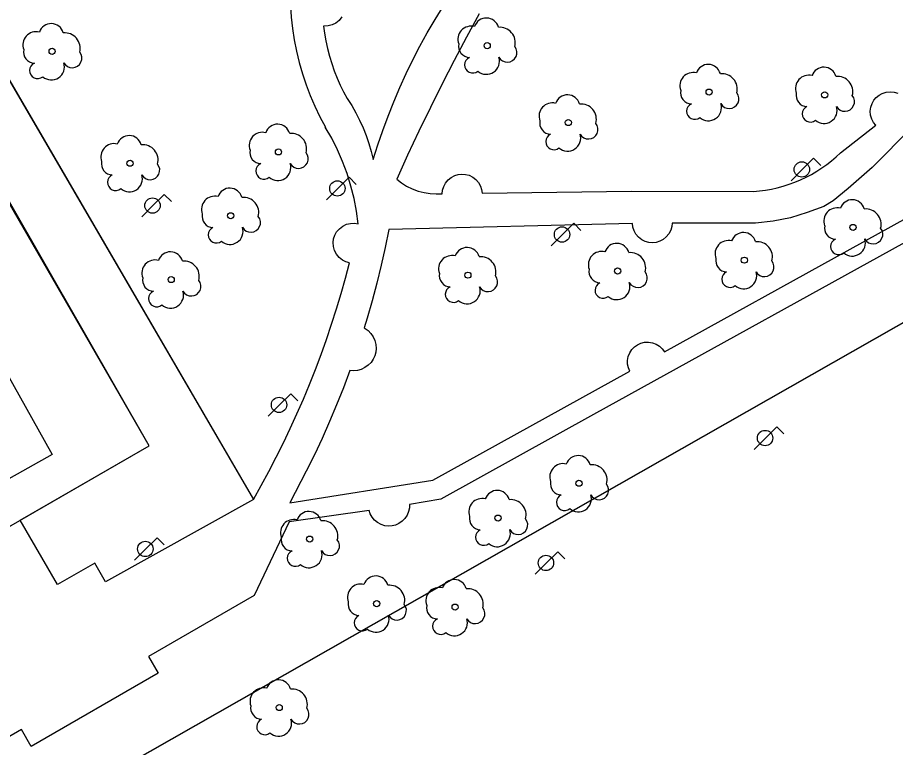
# Model space of a CAD drawing. Extents: x 282771 to 285132, y 4823109 to 4825496.
# Drawn here: x 283925.8 to 283998.6, y 4823688.4 to 4823749 of the extents above; entities that cross this region are included whole.
import ezdxf

# ---------------------------------------------------------------- set-up
doc = ezdxf.new("R2010")
doc.units = 0
for name, color, linetype in [('ARBOL', 7, 'Continuous'), ('EDIFICIO', 7, 'Continuous'), ('FAROLA', 7, 'Continuous'), ('PARQUE-JARDIN-AREA', 7, 'Continuous'), ('ZONA-VERDE', 7, 'Continuous')]:
    doc.layers.add(name, color=color, linetype=linetype)

msp = doc.modelspace()

# ---------------------------------------------------------------- linework, layer by layer
at = {"layer": 'ARBOL'}
for centre in [(283964.732, 4823746.632), (283928.63, 4823746.167), (283983.15, 4823742.781), (283992.74, 4823742.556), (283971.464, 4823740.259), (283947.415, 4823737.82), (283935.097, 4823736.877), (283943.451, 4823732.515), (283995.093, 4823731.548), (283986.071, 4823728.832), (283963.13, 4823727.587), (283975.554, 4823727.928), (283938.512, 4823727.224), (283972.351, 4823710.314), (283965.633, 4823707.42), (283950.008, 4823705.675), (283955.565, 4823700.318), (283962.07, 4823700.028), (283947.48, 4823691.698)]:
    msp.add_circle(centre, 0.255, dxfattribs=at)
for centre, radius, start, end in [((283964.662, 4823747.892), 1.038, 15.64228, 161.38435), ((283928.56, 4823747.427), 1.038, 15.64228, 161.38435), ((283963.402, 4823747.162), 1.097, 75.4318, 200.55608), ((283927.3, 4823746.697), 1.097, 75.4318, 200.55608), ((283929.69, 4823746.427), 1.272, 345.03273, 95.79925), ((283965.792, 4823746.892), 1.272, 345.03273, 95.79925), ((283963.292, 4823746.592), 0.935, 168.59898, 268.13236), ((283927.19, 4823746.127), 0.935, 168.59898, 268.13236), ((283930.3, 4823745.597), 0.797, 208.96246, 38.99103), ((283966.402, 4823746.062), 0.797, 208.96246, 38.99103), ((283963.532, 4823745.042), 0.672, 113.73672, 309.4725), ((283964.672, 4823745.342), 1.086, 228.95447, 17.92796), ((283927.43, 4823744.577), 0.672, 113.73672, 309.4725), ((283928.57, 4823744.877), 1.086, 228.95447, 17.92796), ((283983.08, 4823744.041), 1.038, 15.64228, 161.38435), ((283992.67, 4823743.816), 1.038, 15.64228, 161.38435), ((283981.82, 4823743.311), 1.097, 75.4318, 200.55608), ((283984.21, 4823743.041), 1.272, 345.03273, 95.79925), ((283991.41, 4823743.086), 1.097, 75.4318, 200.55608), ((283993.8, 4823742.816), 1.272, 345.03273, 95.79925), ((283971.394, 4823741.519), 1.038, 15.64228, 161.38435), ((283981.71, 4823742.741), 0.935, 168.59898, 268.13236), ((283984.82, 4823742.211), 0.797, 208.96246, 38.99103), ((283991.3, 4823742.516), 0.935, 168.59898, 268.13236), ((283994.41, 4823741.986), 0.797, 208.96246, 38.99103), ((283970.134, 4823740.789), 1.097, 75.4318, 200.55608), ((283972.524, 4823740.519), 1.272, 345.03273, 95.79925), ((283981.95, 4823741.191), 0.672, 113.73672, 309.4725), ((283983.09, 4823741.491), 1.086, 228.95447, 17.92796), ((283991.54, 4823740.966), 0.672, 113.73672, 309.4725), ((283992.68, 4823741.266), 1.086, 228.95447, 17.92796), ((283970.024, 4823740.219), 0.935, 168.59898, 268.13236), ((283973.134, 4823739.689), 0.797, 208.96246, 38.99103), ((283947.345, 4823739.08), 1.038, 15.64228, 161.38435), ((283935.027, 4823738.137), 1.038, 15.64228, 161.38435), ((283946.085, 4823738.35), 1.097, 75.4318, 200.55608), ((283948.475, 4823738.08), 1.272, 345.03273, 95.79925), ((283970.264, 4823738.669), 0.672, 113.73672, 309.4725), ((283971.404, 4823738.969), 1.086, 228.95447, 17.92796), ((283933.767, 4823737.407), 1.097, 75.4318, 200.55608), ((283936.157, 4823737.137), 1.272, 345.03273, 95.79925), ((283945.975, 4823737.78), 0.935, 168.59898, 268.13236), ((283949.085, 4823737.25), 0.797, 208.96246, 38.99103), ((283933.657, 4823736.837), 0.935, 168.59898, 268.13236), ((283936.767, 4823736.307), 0.797, 208.96246, 38.99103), ((283946.215, 4823736.23), 0.672, 113.73672, 309.4725), ((283947.355, 4823736.53), 1.086, 228.95447, 17.92796), ((283933.897, 4823735.287), 0.672, 113.73672, 309.4725), ((283935.037, 4823735.587), 1.086, 228.95447, 17.92796), ((283943.381, 4823733.775), 1.038, 15.64228, 161.38435), ((283942.121, 4823733.045), 1.097, 75.4318, 200.55608), ((283944.511, 4823732.775), 1.272, 345.03273, 95.79925), ((283995.023, 4823732.808), 1.038, 15.64228, 161.38435), ((283993.763, 4823732.078), 1.097, 75.4318, 200.55608), ((283996.153, 4823731.808), 1.272, 345.03273, 95.79925), ((283942.011, 4823732.475), 0.935, 168.59898, 268.13236), ((283945.121, 4823731.945), 0.797, 208.96246, 38.99103), ((283942.251, 4823730.925), 0.672, 113.73672, 309.4725), ((283943.391, 4823731.225), 1.086, 228.95447, 17.92796), ((283993.653, 4823731.508), 0.935, 168.59898, 268.13236), ((283996.763, 4823730.978), 0.797, 208.96246, 38.99103), ((283986.001, 4823730.092), 1.038, 15.64228, 161.38435), ((283975.484, 4823729.187), 1.038, 15.64228, 161.38435), ((283984.741, 4823729.362), 1.097, 75.4318, 200.55608), ((283987.131, 4823729.092), 1.272, 345.03273, 95.79925), ((283993.893, 4823729.958), 0.672, 113.73672, 309.4725), ((283995.033, 4823730.258), 1.086, 228.95447, 17.92796), ((283938.442, 4823728.484), 1.038, 15.64228, 161.38435), ((283963.06, 4823728.847), 1.038, 15.64228, 161.38435), ((283974.224, 4823728.457), 1.097, 75.4318, 200.55608), ((283976.614, 4823728.187), 1.272, 345.03273, 95.79925), ((283937.182, 4823727.754), 1.097, 75.4318, 200.55608), ((283939.572, 4823727.484), 1.272, 345.03273, 95.79925), ((283961.8, 4823728.117), 1.097, 75.4318, 200.55608), ((283964.19, 4823727.847), 1.272, 345.03273, 95.79925), ((283984.631, 4823728.792), 0.935, 168.59898, 268.13236), ((283987.74, 4823728.262), 0.797, 208.96246, 38.99103), ((283974.114, 4823727.888), 0.935, 168.59898, 268.13236), ((283977.224, 4823727.358), 0.797, 208.96246, 38.99103), ((283984.871, 4823727.242), 0.672, 113.73672, 309.4725), ((283986.011, 4823727.542), 1.086, 228.95447, 17.92796), ((283937.072, 4823727.184), 0.935, 168.59898, 268.13236), ((283940.182, 4823726.654), 0.797, 208.96246, 38.99103), ((283961.69, 4823727.547), 0.935, 168.59898, 268.13236), ((283964.8, 4823727.017), 0.797, 208.96246, 38.99103), ((283961.93, 4823725.997), 0.672, 113.73672, 309.4725), ((283963.07, 4823726.297), 1.086, 228.95447, 17.92796), ((283974.354, 4823726.338), 0.672, 113.73672, 309.4725), ((283975.494, 4823726.638), 1.086, 228.95447, 17.92796), ((283937.312, 4823725.634), 0.672, 113.73672, 309.4725), ((283938.452, 4823725.934), 1.086, 228.95447, 17.92796), ((283972.281, 4823711.574), 1.038, 15.64228, 161.38435), ((283971.021, 4823710.844), 1.097, 75.4318, 200.55608), ((283973.411, 4823710.574), 1.272, 345.03273, 95.79925), ((283970.911, 4823710.274), 0.935, 168.59898, 268.13236), ((283965.563, 4823708.68), 1.038, 15.64228, 161.38435), ((283974.021, 4823709.744), 0.797, 208.96246, 38.99103), ((283964.303, 4823707.95), 1.097, 75.4318, 200.55608), ((283966.693, 4823707.68), 1.272, 345.03273, 95.79925), ((283971.151, 4823708.724), 0.672, 113.73672, 309.4725), ((283972.291, 4823709.024), 1.086, 228.95447, 17.92796), ((283949.938, 4823706.935), 1.038, 15.64228, 161.38435), ((283964.193, 4823707.38), 0.935, 168.59898, 268.13236), ((283948.678, 4823706.205), 1.097, 75.4318, 200.55608), ((283951.068, 4823705.935), 1.272, 345.03273, 95.79925), ((283967.303, 4823706.85), 0.797, 208.96246, 38.99103), ((283964.433, 4823705.83), 0.672, 113.73672, 309.4725), ((283965.573, 4823706.13), 1.086, 228.95447, 17.92796), ((283948.568, 4823705.635), 0.935, 168.59898, 268.13236), ((283951.678, 4823705.105), 0.797, 208.96246, 38.99103), ((283948.808, 4823704.085), 0.672, 113.73672, 309.4725), ((283949.948, 4823704.385), 1.086, 228.95447, 17.92796), ((283955.495, 4823701.578), 1.038, 15.64228, 161.38435), ((283962, 4823701.288), 1.038, 15.64228, 161.38435), ((283954.235, 4823700.848), 1.097, 75.4318, 200.55608), ((283956.625, 4823700.578), 1.272, 345.03273, 95.79925), ((283960.74, 4823700.558), 1.097, 75.4318, 200.55608), ((283963.13, 4823700.288), 1.272, 345.03273, 95.79925), ((283954.125, 4823700.278), 0.935, 168.59898, 268.13236), ((283957.235, 4823699.748), 0.797, 208.96246, 38.99103), ((283960.63, 4823699.988), 0.935, 168.59898, 268.13236), ((283963.74, 4823699.458), 0.797, 208.96246, 38.99103), ((283954.365, 4823698.728), 0.672, 113.73672, 309.4725), ((283955.505, 4823699.028), 1.086, 228.95447, 17.92796), ((283960.87, 4823698.438), 0.672, 113.73672, 309.4725), ((283962.01, 4823698.738), 1.086, 228.95447, 17.92796), ((283947.41, 4823692.958), 1.038, 15.64228, 161.38435), ((283946.15, 4823692.228), 1.097, 75.4318, 200.55608), ((283948.54, 4823691.958), 1.272, 345.03273, 95.79925), ((283946.04, 4823691.658), 0.935, 168.59898, 268.13236), ((283949.15, 4823691.128), 0.797, 208.96246, 38.99103), ((283946.28, 4823690.108), 0.672, 113.73672, 309.4725), ((283947.42, 4823690.408), 1.086, 228.95447, 17.92796)]:
    msp.add_arc(centre, radius, start, end, dxfattribs=at)
at = {"layer": 'EDIFICIO'}
msp.add_lwpolyline([(283897.211, 4823726.347), (283920.72, 4823740.097), (283925.06, 4823732.597), (283919.25, 4823729.437), (283928.64, 4823712.698), (283910.44, 4823702.478), (283897.211, 4823726.347)], dxfattribs=at)
at = {"layer": 'FAROLA'}
for p, q in [((283991.822, 4823737.292), (283990.882, 4823736.362)), ((283992.412, 4823736.702), (283991.822, 4823737.292)), ((283990.882, 4823736.362), (283989.952, 4823735.422)), ((283953.28, 4823735.717), (283952.34, 4823734.787)), ((283953.87, 4823735.127), (283953.28, 4823735.717)), ((283952.34, 4823734.787), (283951.41, 4823733.847)), ((283937.942, 4823734.296), (283937.002, 4823733.366)), ((283938.532, 4823733.706), (283937.942, 4823734.296)), ((283937.002, 4823733.366), (283936.072, 4823732.426)), ((283971.922, 4823731.894), (283970.982, 4823730.964)), ((283972.512, 4823731.304), (283971.922, 4823731.894)), ((283970.982, 4823730.964), (283970.052, 4823730.024)), ((283948.44, 4823717.75), (283947.5, 4823716.82)), ((283949.03, 4823717.16), (283948.44, 4823717.75)), ((283947.5, 4823716.82), (283946.57, 4823715.88)), ((283988.77, 4823714.998), (283987.83, 4823714.068)), ((283989.36, 4823714.408), (283988.77, 4823714.998)), ((283987.83, 4823714.068), (283986.9, 4823713.128)), ((283937.347, 4823705.787), (283936.407, 4823704.857)), ((283937.937, 4823705.197), (283937.347, 4823705.787)), ((283936.407, 4823704.857), (283935.477, 4823703.917)), ((283970.59, 4823704.628), (283969.65, 4823703.698)), ((283971.18, 4823704.038), (283970.59, 4823704.628)), ((283969.65, 4823703.698), (283968.72, 4823702.758))]:
    msp.add_line(p, q, dxfattribs=at)
for centre in [(283990.842, 4823736.362), (283952.3, 4823734.787), (283936.962, 4823733.366), (283970.942, 4823730.964), (283947.46, 4823716.82), (283987.79, 4823714.068), (283936.367, 4823704.857), (283969.61, 4823703.698)]:
    msp.add_circle(centre, 0.637, dxfattribs=at)
at = {"layer": 'PARQUE-JARDIN-AREA'}
msp.add_lwpolyline([(283897.344, 4823791.315), (283954.505, 4823822.966), (283993.905, 4823845.086), (284006.275, 4823852.286), (284060.894, 4823760.846), (284064.724, 4823754.436), (284094.083, 4823705.346), (284071.403, 4823692.625), (284054.033, 4823682.885), (284044.203, 4823700.165), (284034.404, 4823717.395), (284023.134, 4823737.225), (284000.474, 4823724.325), (283973.883, 4823709.194), (283923.768, 4823680.665), (283920.428, 4823686.59), (283912.522, 4823699.468), (283936.689, 4823713.41), (283918.951, 4823744.095), (283923.637, 4823746.196)], close=True, dxfattribs=at)
at = {"layer": 'ZONA-VERDE'}
for p, q in [((283923.637, 4823746.196), (283945.338, 4823708.977)), ((283928.93, 4823726.957), (283919.29, 4823743.777)), ((283931.32, 4823722.787), (283928.93, 4823726.957)), ((283936.689, 4823713.41), (283931.32, 4823722.787)), ((283925.99, 4823707.242), (283936.689, 4823713.41)), ((283945.338, 4823708.977), (283933.071, 4823702.124)), ((283929.07, 4823701.9), (283925.99, 4823707.242)), ((283932.17, 4823703.687), (283929.07, 4823701.9)), ((283933.071, 4823702.124), (283932.17, 4823703.687))]:
    msp.add_line(p, q, dxfattribs=at)
for points in [[(283952.666, 4823749.019), (283952.445, 4823748.74), (283952.169, 4823748.515), (283951.858, 4823748.358), (283951.537, 4823748.273), (283951.143, 4823748.248), (283951.222, 4823747.673), (283951.337, 4823747.035), (283951.476, 4823746.402), (283951.641, 4823745.776), (283951.831, 4823745.158), (283952.045, 4823744.55), (283952.282, 4823743.953), (283952.542, 4823743.368), (283952.824, 4823742.796), (283953.126, 4823742.24), (283953.494, 4823741.66), (283953.836, 4823741.062), (283954.15, 4823740.447), (283954.436, 4823739.819), (283954.693, 4823739.177), (283954.92, 4823738.525), (283955.116, 4823737.865), (283955.28, 4823737.198), (283955.658, 4823738.406), (283956.066, 4823739.607), (283956.505, 4823740.799), (283956.974, 4823741.982), (283957.473, 4823743.154), (283958.002, 4823744.314), (283958.56, 4823745.461), (283959.147, 4823746.595), (283959.762, 4823747.713), (283960.405, 4823748.815), (283961.075, 4823749.901)], [(283964.073, 4823749.269), (283963.026, 4823747.345), (283962.001, 4823745.408), (283960.999, 4823743.459), (283960.02, 4823741.499), (283959.065, 4823739.527), (283958.132, 4823737.545), (283957.223, 4823735.552), (283957.62, 4823735.246), (283958.051, 4823734.977), (283958.511, 4823734.749), (283958.994, 4823734.569), (283959.493, 4823734.437), (283959.999, 4823734.357), (283960.507, 4823734.328), (283961.007, 4823734.348), (283961.037, 4823734.644), (283961.126, 4823734.946), (283961.278, 4823735.236), (283961.489, 4823735.495), (283961.748, 4823735.706), (283962.038, 4823735.859), (283962.339, 4823735.948), (283962.635, 4823735.979), (283962.932, 4823735.956), (283963.236, 4823735.875)], [(283922.743, 4823747.751), (283945.338, 4823708.977), (283945.988, 4823710.132), (283946.62, 4823711.299), (283947.232, 4823712.477), (283947.825, 4823713.666), (283948.397, 4823714.866), (283948.95, 4823716.076), (283949.482, 4823717.296), (283949.993, 4823718.524), (283950.483, 4823719.761), (283950.952, 4823721.006), (283951.4, 4823722.259), (283951.827, 4823723.518), (283952.231, 4823724.784), (283952.614, 4823726.056), (283952.975, 4823727.332), (283953.314, 4823728.613), (283953.016, 4823728.696), (283952.721, 4823728.843), (283952.452, 4823729.055), (283952.227, 4823729.325), (283952.064, 4823729.637), (283951.972, 4823729.967), (283951.95, 4823730.296), (283951.988, 4823730.603), (283952.083, 4823730.897), (283952.243, 4823731.185), (283952.466, 4823731.446), (283952.745, 4823731.659), (283953.063, 4823731.808), (283953.397, 4823731.886), (283953.726, 4823731.895), (283954.031, 4823731.843), (283953.889, 4823732.898), (283953.688, 4823733.948), (283953.429, 4823734.988), (283953.112, 4823736.014), (283952.739, 4823737.021), (283952.311, 4823738.004), (283951.832, 4823738.959), (283951.303, 4823739.883)], [(284003.352, 4823743.238), (283996.69, 4823736.517), (283994.692, 4823734.773), (283993.448, 4823733.764), (283992.673, 4823733.298), (283991.981, 4823733.028), (283991.277, 4823732.797), (283989.912, 4823732.354), (283988.472, 4823732.06), (283987.004, 4823731.912), (283980.081, 4823731.912), (283980.05, 4823731.617), (283979.961, 4823731.315), (283979.809, 4823731.025), (283979.598, 4823730.765), (283979.34, 4823730.554), (283979.05, 4823730.401), (283978.748, 4823730.312), (283978.452, 4823730.281), (283978.155, 4823730.304), (283977.851, 4823730.385), (283977.558, 4823730.53), (283977.293, 4823730.735), (283977.076, 4823730.988), (283976.916, 4823731.274), (283976.819, 4823731.573), (283976.781, 4823731.868), (283956.577, 4823731.369), (283956.274, 4823729.886), (283955.942, 4823728.408), (283955.58, 4823726.934), (283955.189, 4823725.466), (283954.769, 4823724.005), (283954.529, 4823723.226), (283954.862, 4823722.984), (283955.088, 4823722.754), (283955.277, 4823722.48), (283955.417, 4823722.172), (283955.5, 4823721.845), (283955.523, 4823721.513), (283955.491, 4823721.192), (283955.409, 4823720.895), (283955.28, 4823720.615), (283955.098, 4823720.348), (283954.866, 4823720.11), (283954.592, 4823719.913), (283954.287, 4823719.768), (283953.966, 4823719.68), (283953.645, 4823719.65), (283953.337, 4823719.672), (283952.803, 4823718.247), (283952.241, 4823716.833), (283951.652, 4823715.431)], [(283963.236, 4823735.875), (283963.529, 4823735.73), (283963.794, 4823735.526), (283964.012, 4823735.273), (283964.171, 4823734.987), (283964.268, 4823734.687), (283964.307, 4823734.392), (283976.696, 4823734.573), (283986.829, 4823734.542), (283987.323, 4823734.586), (283987.818, 4823734.651), (283988.313, 4823734.738), (283988.805, 4823734.848), (283989.295, 4823734.979), (283989.779, 4823735.132), (283990.257, 4823735.307), (283990.728, 4823735.503), (283991.189, 4823735.72), (283991.64, 4823735.957), (283992.079, 4823736.213), (283992.505, 4823736.487), (283992.917, 4823736.778), (283993.314, 4823737.086), (283993.695, 4823737.409), (283994.059, 4823737.746), (283996.972, 4823740.029), (283996.789, 4823740.264), (283996.644, 4823740.543), (283996.553, 4823740.857), (283996.525, 4823741.19), (283996.566, 4823741.522), (283996.669, 4823741.833), (283996.824, 4823742.106), (283997.016, 4823742.334), (283997.246, 4823742.523), (283997.521, 4823742.674), (283997.833, 4823742.774), (283998.165, 4823742.81), (283998.498, 4823742.778), (283998.811, 4823742.683)], [(283951.652, 4823715.431), (283951.036, 4823714.041), (283950.393, 4823712.665), (283949.724, 4823711.303), (283948.368, 4823708.676), (283960.224, 4823710.567), (283976.566, 4823719.608), (283976.451, 4823719.882), (283976.386, 4823720.19), (283976.381, 4823720.516), (283976.442, 4823720.844), (283976.568, 4823721.153), (283976.749, 4823721.425), (283976.97, 4823721.648), (283977.215, 4823721.816), (283977.486, 4823721.938), (283977.791, 4823722.012), (283978.118, 4823722.027), (283978.447, 4823721.974), (283978.759, 4823721.857), (283979.036, 4823721.684), (283979.265, 4823721.469), (283979.44, 4823721.229), (284010.251, 4823738.258)], [(284002.297, 4823731.893), (283973.568, 4823716.013), (283960.888, 4823708.987), (283958.289, 4823708.561), (283958.28, 4823708.266), (283958.216, 4823707.961), (283958.092, 4823707.663), (283957.911, 4823707.388), (283957.68, 4823707.154), (283957.414, 4823706.971), (283957.129, 4823706.845), (283956.842, 4823706.776), (283956.546, 4823706.757), (283956.237, 4823706.792), (283955.928, 4823706.888), (283955.639, 4823707.043), (283955.384, 4823707.25), (283955.177, 4823707.498), (283955.025, 4823707.77), (283954.929, 4823708.05), (283948.298, 4823707.109), (283945.408, 4823701.001), (283936.634, 4823695.943), (283937.441, 4823694.545), (283926.9, 4823688.468), (283926.094, 4823689.866), (283920.436, 4823686.604)], [(283923.775, 4823680.68), (283973.89, 4823709.208), (284000.479, 4823724.337)]]:
    msp.add_lwpolyline(points, dxfattribs=at)
msp.add_arc((283970.928, 4823750.955), 22.533, 170.22138, 209.43251, dxfattribs=at)

doc.saveas('drawing.dxf')
